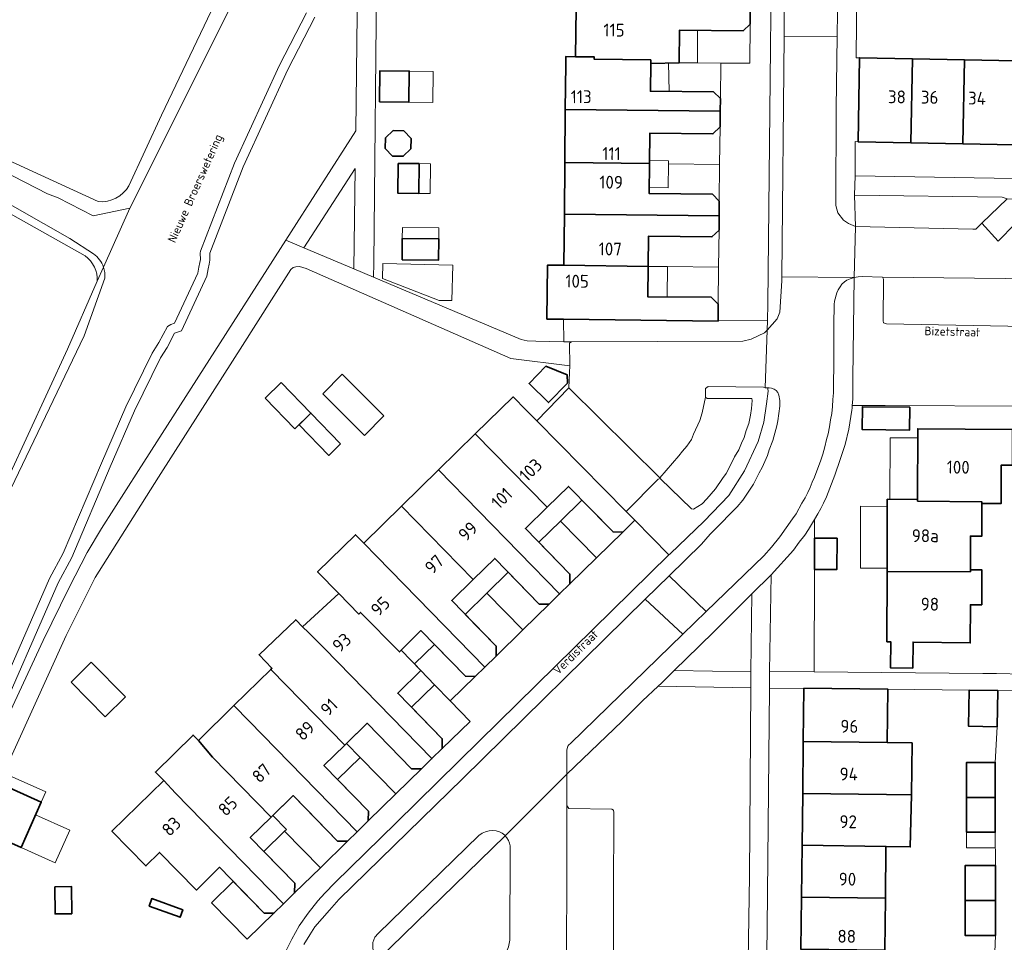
# Model space of a CAD drawing. Header units: metres. Extents: x 149984 to 156489, y 469398 to 478068.
# Tile 377 of 656: x 153248 to 153351, y 473026 to 473123. Entities that reach past the tile are written whole.
import ezdxf
from ezdxf.enums import TextEntityAlignment as Align

# ---------------------------------------------------------------- set-up
doc = ezdxf.new("R2010")
doc.units = ezdxf.units.M
doc.header["$LTSCALE"] = 0.75
for name, color, linetype, lineweight in [('B-WE-GR-BEPLANTING_CULTUUR_HEESTERS-GV', 252, 'Continuous', 18), ('B-WE-GR-GRAS-GV', 252, 'Continuous', 13), ('B-WE-OG-BEBOUWING-GV', 6, 'Continuous', 35), ('B-WE-OG-BEBOUWING-T18', 1, 'Continuous', 18), ('B-WE-OG-BEBOUWING_LUIFEL-GV', 6, 'Continuous', 18), ('B-WE-OG-BEBOUWING_OVERBOUWING-GV', 6, 'Continuous', 18), ('B-WE-OG-TERREIN_BEGROEID-GV', 252, 'Continuous', 18), ('B-WE-OG-TERREIN_ERF-GV', 252, 'Continuous', 18), ('B-WE-OG-TERREIN_OEVER-GV', 252, 'Continuous', 18), ('B-WE-OG-TOPOGRAFIE-T18', 7, 'Continuous', 18), ('B-WE-OG-WATER_SLOOT-GV', 252, 'Continuous', 18), ('B-WE-VH-GESLOTENVERHARDING_ASFALT-GV', 252, 'Continuous', 18), ('B-WE-VH-OPENVERHARDING_BETONSTRAATSTEEN-GV', 252, 'Continuous', 18), ('B-WE-VH-OPENVERHARDING_TEGEL-GV', 252, 'Continuous', 18)]:
    doc.layers.add(name, color=color, linetype=linetype, lineweight=lineweight)
doc.styles.add('NLCS-ISO-M500-T18', font='NLCS-ISO.ttf', dxfattribs={"height": 0.9})
doc.styles.add('NLCS-ISO-M750-T18', font='NLCS-ISO.ttf', dxfattribs={"height": 1.35})

msp = doc.modelspace()

# ---------------------------------------------------------------- linework, layer by layer
at = {"layer": 'B-WE-GR-BEPLANTING_CULTUUR_HEESTERS-GV', "flags": 128}
for points in [[(153348.47, 473101.743), (153351.14, 473104.3), (153350.59, 473104.48), (153335.13, 473104.7), (153335.21, 473101.41), (153347.51, 473101.12), (153347.83, 473101.13)], [(153335.069, 473096.056), (153334.94, 473085.53), (153334.95, 473084.44), (153334.93, 473083.31), (153334.881, 473082.647), (153338.331, 473082.654), (153352.902, 473082.558), (153353.009, 473090.921), (153338.46, 473091.19), (153338.17, 473091.29), (153338.12, 473091.53), (153338.17, 473095.88), (153338.07, 473096.1), (153335.93, 473096.17), (153335.49, 473096.13)], [(153320.807, 473091.57), (153320.806, 473091.492), (153304.596, 473091.685), (153304.641, 473089.304), (153305.44, 473089.33), (153323.4, 473089.39), (153324.27, 473089.61), (153325.69, 473090.26), (153325.951, 473090.548), (153325.98, 473091.54)], [(153326.19, 473054.76), (153330.889, 473054.714), (153330.923, 473065.463), (153330.934, 473068.727), (153330.94, 473070.706), (153330.3, 473069.64), (153329.9, 473069.05), (153329.32, 473068.31), (153328.72, 473067.48), (153326.38, 473064.9)], [(153285.171, 473024.593), (153285.44, 473024.36), (153285.74, 473024.2), (153286.12, 473024.11), (153286.44, 473024.06), (153296.24, 473023.94), (153296.63, 473023.96), (153297.37, 473024.16), (153297.69, 473024.33), (153298.02, 473024.63), (153298.3, 473024.92), (153298.69, 473025.56), (153298.82, 473025.9), (153298.98, 473026.62), (153299.01, 473036.15), (153299, 473036.48), (153298.94, 473036.76), (153298.84, 473037.05), (153298.67, 473037.32), (153298.495, 473037.553)]]:
    msp.add_lwpolyline(points, close=True, dxfattribs=at)
at = {"layer": 'B-WE-GR-GRAS-GV', "flags": 128}
for points in [[(152949.829, 473263.97), (153064.257, 473199.769), (153124.185, 473168.151), (153173.008, 473144.51), (153219.373, 473120.856), (153237.279, 473112.528), (153255.822, 473104.006)], [(153254.427, 473098.312), (153235.559, 473108.918), (153217.422, 473118.472), (153105.98, 473173.32), (153067.642, 473192.846), (152948.175, 473260.492), (152942.698, 473263.593), (152939.628, 473256.245)], [(153259.039, 473105.663), (153262.465, 473113.065), (153269.517, 473127.874), (153271.008, 473130.674), (153265.971, 473133.337), (153265.69, 473132.522)], [(153246.39, 473075.141), (153252.608, 473088.532), (153255.713, 473095.675)]]:
    msp.add_lwpolyline(points, dxfattribs=at)
at = {"layer": 'B-WE-GR-GRAS-GV'}
for points in [[(153255.822, 473104.006, 0.2873521), (153259.039, 473105.663)], [(153255.713, 473095.675, 0.2544291), (153254.427, 473098.312)]]:
    msp.add_lwpolyline(points, format="xyb", dxfattribs=at)
at = {"layer": 'B-WE-OG-BEBOUWING-GV', "flags": 128}
for points in [[(153307.891, 473124.257), (153305.931, 473124.283), (153305.858, 473119.202), (153307.823, 473119.178), (153307.82, 473118.928), (153313.757, 473118.858), (153313.753, 473118.487), (153316.738, 473118.572), (153316.767, 473121.982), (153323.436, 473121.901), (153324.164, 473122.623), (153324.18, 473124.079)], [(153313.753, 473118.487), (153313.757, 473118.858), (153307.82, 473118.928), (153307.823, 473119.178), (153305.858, 473119.202), (153304.843, 473119.214), (153304.835, 473118.366), (153304.793, 473113.655), (153321.045, 473113.48), (153321.059, 473114.809), (153320.327, 473115.518), (153313.717, 473115.576)], [(153341.212, 473118.984), (153335.628, 473119.092), (153335.489, 473110.293), (153341.041, 473110.182)], [(153346.475, 473110.074), (153346.645, 473118.879), (153341.212, 473118.984), (153341.041, 473110.182)], [(153352.079, 473118.774), (153346.645, 473118.879), (153346.475, 473110.074), (153351.908, 473109.966)], [(153285.297, 473114.47), (153288.383, 473114.422), (153288.433, 473117.687), (153285.348, 473117.735)], [(153304.744, 473108.116), (153313.622, 473108.002), (153313.663, 473111.198), (153320.279, 473111.108), (153321.027, 473111.839), (153321.045, 473113.48), (153304.793, 473113.655)], [(153288.612, 473110.637), (153287.844, 473111.435), (153286.736, 473111.458), (153285.938, 473110.69), (153285.915, 473109.582), (153286.683, 473108.783), (153287.791, 473108.761), (153288.59, 473109.529)], [(153287.257, 473108.018), (153287.227, 473104.898), (153289.437, 473104.877), (153289.467, 473107.997)], [(153313.622, 473108.002), (153304.744, 473108.116), (153304.695, 473102.705), (153320.925, 473102.528), (153320.942, 473104.051), (153320.21, 473104.779), (153313.582, 473104.869)], [(153304.695, 473102.705), (153304.647, 473097.34), (153313.484, 473097.226), (153313.525, 473100.399), (153320.161, 473100.309), (153320.909, 473101.021), (153320.925, 473102.528)], [(153287.677, 473097.911), (153291.495, 473097.875), (153291.516, 473100.115), (153287.699, 473100.151)], [(153304.596, 473091.685), (153320.806, 473091.492), (153320.807, 473091.57), (153320.825, 473093.271), (153320.093, 473093.989), (153313.443, 473094.048), (153313.484, 473097.226), (153304.647, 473097.34), (153302.933, 473097.355), (153302.866, 473091.706)], [(153302.765, 473086.766), (153300.994, 473084.941), (153303.041, 473082.954), (153305.009, 473084.982), (153304.97, 473085.863)], [(153300.705, 473082.149), (153299.329, 473083.545), (153295.357, 473079.662), (153302.877, 473071.969), (153305.127, 473074.168), (153309.796, 473069.391), (153310.821, 473069.372), (153312.087, 473070.61), (153311.17, 473071.54), (153301.817, 473081.021)], [(153340.926, 473082.46), (153335.947, 473082.514), (153335.921, 473080.123), (153340.9, 473080.069)], [(153281.229, 473078.624), (153278.117, 473081.841), (153276.867, 473080.632), (153279.979, 473077.415)], [(153351.697, 473080.124), (153341.749, 473080.21), (153341.74, 473072.8), (153341.74, 473072.63), (153348.485, 473072.543), (153348.485, 473072.373), (153350.485, 473072.369), (153350.491, 473076.387), (153351.691, 473076.384)], [(153295.357, 473079.662), (153291.492, 473075.884), (153304.191, 473062.893), (153305.271, 473063.949), (153305.283, 473064.981), (153300.614, 473069.758), (153302.877, 473071.969)], [(153295.146, 473064.414), (153297.396, 473066.613), (153302.065, 473061.836), (153303.083, 473061.81), (153304.191, 473062.893), (153291.492, 473075.884), (153287.627, 473072.106)], [(153338.528, 473065.249), (153347.272, 473065.225), (153347.272, 473065.415), (153347.278, 473068.955), (153348.478, 473068.953), (153348.485, 473072.373), (153348.485, 473072.543), (153341.74, 473072.63), (153341.74, 473072.8), (153338.549, 473072.818)], [(153296.354, 473055.233), (153297.526, 473056.379), (153297.545, 473057.418), (153292.876, 473062.196), (153295.146, 473064.414), (153287.627, 473072.106), (153283.655, 473068.223), (153285.023, 473066.823)], [(153287.407, 473056.82), (153287.586, 473056.993), (153289.651, 473059.043), (153294.32, 473054.266), (153295.338, 473054.24), (153296.354, 473055.233), (153285.023, 473066.823), (153283.655, 473068.223), (153282.808, 473069.089), (153278.823, 473065.195), (153281.038, 473062.928), (153283.141, 473060.775), (153283.318, 473060.951)], [(153330.923, 473065.463), (153333.276, 473065.455), (153333.286, 473068.72), (153330.934, 473068.727)], [(153347.272, 473065.225), (153338.528, 473065.249), (153338.508, 473057.879), (153338.915, 473057.874), (153338.879, 473055.152), (153341.222, 473055.121), (153341.257, 473057.843), (153347.259, 473057.765), (153347.266, 473061.765), (153348.466, 473061.763), (153348.472, 473065.413), (153347.272, 473065.415)], [(153287.586, 473056.993), (153287.407, 473056.82), (153283.318, 473060.951), (153283.141, 473060.775), (153281.038, 473062.928), (153277.232, 473059.454), (153277.855, 473058.835), (153279.491, 473057.208), (153290.805, 473045.632), (153291.886, 473046.688), (153291.891, 473047.713), (153287.229, 473052.483), (153289.656, 473054.85)], [(153290.805, 473045.632), (153279.491, 473057.208), (153277.855, 473058.835), (153277.232, 473059.454), (153276.533, 473060.189), (153272.679, 473056.525), (153274.034, 473055.1), (153273.907, 473054.976), (153275.52, 473053.326), (153281.661, 473047.042), (153284.018, 473049.345), (153288.68, 473044.575), (153289.719, 473044.57)], [(153270.049, 473051.183), (153271.655, 473049.55), (153282.969, 473037.974), (153284.133, 473039.111), (153284.138, 473040.137), (153279.476, 473044.907), (153281.661, 473047.042), (153275.52, 473053.326), (153273.907, 473054.976)], [(153329.818, 473053.008), (153329.75, 473047.42), (153338.555, 473047.313), (153338.624, 473052.905)], [(153347.132, 473052.806), (153347.088, 473049.017), (153350.087, 473048.973), (153350.131, 473052.771)], [(153271.655, 473049.55), (153270.049, 473051.183), (153266.319, 473047.515), (153267.791, 473045.774), (153273.933, 473039.49), (153276.258, 473041.762), (153280.92, 473036.991), (153281.945, 473036.973), (153282.969, 473037.974)], [(153273.933, 473039.49), (153267.791, 473045.774), (153266.319, 473047.515), (153265.752, 473048.096), (153261.816, 473044.226), (153262.679, 473043.349), (153263.927, 473041.997), (153275.241, 473030.421), (153276.402, 473031.556), (153276.414, 473032.588), (153271.752, 473037.358)], [(153329.75, 473047.42), (153329.684, 473041.982), (153338.488, 473041.875), (153341.08, 473041.843), (153341.147, 473047.281), (153338.555, 473047.313)], [(153346.869, 473041.567), (153349.874, 473041.567), (153349.874, 473045.225), (153346.869, 473045.225)], [(153243.255, 473038.3), (153247.717, 473036.31), (153249.844, 473041.078), (153245.381, 473043.068)], [(153275.241, 473030.421), (153263.927, 473041.997), (153262.679, 473043.349), (153257.252, 473038.013), (153260.814, 473034.391), (153262.24, 473035.793), (153266.11, 473031.857), (153268.533, 473034.241), (153273.203, 473029.45), (153274.228, 473029.431)], [(153329.684, 473041.982), (153329.618, 473036.544), (153338.42, 473036.437), (153340.955, 473036.379), (153341.08, 473041.843), (153338.488, 473041.875)], [(153349.874, 473041.567), (153346.869, 473041.567), (153346.869, 473037.908), (153349.874, 473037.908)], [(153329.552, 473031.105), (153338.353, 473030.998), (153338.42, 473036.437), (153329.618, 473036.544)], [(153346.705, 473030.754), (153349.907, 473030.754), (153349.907, 473034.412), (153346.705, 473034.412)], [(153251.268, 473032.202), (153251.292, 473029.359), (153253.046, 473029.374), (153253.022, 473032.217)], [(153261.145, 473030.177), (153264.392, 473029.002), (153264.675, 473029.785), (153261.428, 473030.96)], [(153329.486, 473025.667), (153338.286, 473025.56), (153338.353, 473030.998), (153329.552, 473031.105)], [(153349.907, 473030.754), (153346.705, 473030.754), (153346.705, 473027.095), (153349.907, 473027.095)]]:
    msp.add_lwpolyline(points, close=True, dxfattribs=at)
at = {"layer": 'B-WE-OG-BEBOUWING_LUIFEL-GV', "flags": 128}
for points in [[(153324.164, 473122.623), (153323.436, 473121.901), (153318.671, 473121.959), (153318.648, 473118.556), (153321.098, 473118.535), (153324.129, 473118.509)], [(153320.327, 473115.518), (153321.059, 473114.809), (153321.098, 473118.535), (153318.648, 473118.556), (153316.738, 473118.572), (153315.612, 473118.54), (153315.697, 473115.559)], [(153288.383, 473114.422), (153290.9, 473114.383), (153290.951, 473117.648), (153288.433, 473117.687)], [(153321.027, 473111.839), (153320.279, 473111.108), (153313.663, 473111.198), (153313.626, 473108.309), (153315.603, 473108.284), (153315.599, 473107.977), (153320.977, 473107.908)], [(153289.467, 473107.997), (153289.437, 473104.877), (153290.63, 473104.866), (153290.66, 473107.985)], [(153320.977, 473107.908), (153315.599, 473107.977), (153315.567, 473105.46), (153313.59, 473105.485), (153313.582, 473104.869), (153320.21, 473104.779), (153320.942, 473104.051)], [(153287.699, 473100.151), (153291.516, 473100.115), (153291.527, 473101.256), (153287.709, 473101.293)], [(153320.909, 473101.021), (153320.161, 473100.309), (153313.525, 473100.399), (153313.484, 473097.226), (153315.494, 473097.2), (153320.859, 473097.131)], [(153320.859, 473097.131), (153315.494, 473097.2), (153315.466, 473094.03), (153320.093, 473093.989), (153320.825, 473093.271)], [(153278.117, 473081.841), (153275.005, 473085.059), (153273.302, 473083.411), (153276.414, 473080.194)], [(153341.748, 473079.241), (153338.847, 473079.258), (153338.811, 473072.817), (153341.74, 473072.8)], [(153304.291, 473070.523), (153308.056, 473066.671), (153310.821, 473069.372), (153309.796, 473069.391), (153306.541, 473072.722)], [(153338.529, 473065.583), (153338.547, 473072.067), (153335.758, 473072.075), (153335.74, 473065.591)], [(153304.291, 473070.523), (153302.028, 473068.311), (153305.283, 473064.981), (153305.271, 473063.949), (153308.056, 473066.671)], [(153296.56, 473062.967), (153300.325, 473059.115), (153303.083, 473061.81), (153302.065, 473061.836), (153298.81, 473065.166)], [(153296.56, 473062.967), (153294.29, 473060.749), (153297.545, 473057.418), (153297.526, 473056.379), (153300.325, 473059.115)], [(153291.075, 473053.381), (153292.703, 473051.695), (153295.338, 473054.24), (153294.32, 473054.266), (153291.065, 473057.596), (153288.976, 473055.554), (153289.656, 473054.85)], [(153292.703, 473051.695), (153291.075, 473053.381), (153288.659, 473051.02), (153291.891, 473047.713), (153291.886, 473046.688), (153294.811, 473049.513)], [(153283.271, 473045.754), (153287.013, 473041.925), (153289.719, 473044.57), (153288.68, 473044.575), (153284.018, 473049.345), (153281.841, 473047.217)], [(153283.271, 473045.754), (153280.907, 473043.443), (153284.138, 473040.137), (153284.133, 473039.111), (153287.013, 473041.925)], [(153245.381, 473043.068), (153249.844, 473041.078), (153250.316, 473042.136), (153245.853, 473044.127)], [(153275.363, 473038.026), (153279.105, 473034.197), (153281.945, 473036.973), (153280.92, 473036.991), (153277.688, 473040.298), (153276.258, 473041.762), (153274.113, 473039.666), (153275.543, 473038.202)], [(153247.717, 473036.31), (153251.314, 473034.706), (153252.837, 473038.121), (153249.241, 473039.725)], [(153275.363, 473038.026), (153273.182, 473035.895), (153276.414, 473032.588), (153276.402, 473031.556), (153279.105, 473034.197)], [(153346.869, 473037.908), (153346.869, 473036.282), (153349.874, 473036.282), (153349.874, 473037.908)], [(153274.228, 473029.431), (153273.203, 473029.45), (153269.971, 473032.765), (153267.682, 473030.533), (153271.422, 473026.696)]]:
    msp.add_lwpolyline(points, close=True, dxfattribs=at)
at = {"layer": 'B-WE-OG-BEBOUWING_OVERBOUWING-GV', "flags": 128}
for points in [[(153292.986, 473097.351), (153285.669, 473097.512), (153285.635, 473095.942), (153291.572, 473093.661), (153292.904, 473093.632)], [(153281.377, 473085.916), (153279.35, 473083.874), (153283.751, 473079.505), (153285.778, 473081.547)], [(153252.976, 473053.646), (153256.551, 473050.017), (153258.662, 473052.095), (153255.087, 473055.724)]]:
    msp.add_lwpolyline(points, close=True, dxfattribs=at)
at = {"layer": 'B-WE-OG-TERREIN_BEGROEID-GV', "flags": 128}
for points in [[(153230.131, 472957.24), (153230.06, 472968.44), (153230.23, 472986.33), (153230.42, 473000), (153230.58, 473009.38), (153230.68, 473011.55), (153230.8, 473013.26), (153230.94, 473014.83), (153231.17, 473016.21), (153232.58, 473019.6), (153242.93, 473042.54), (153245.72, 473048.67), (153250.05, 473058.01), (153252.78, 473063.58), (153254.67, 473067.24), (153256.14, 473069.74), (153260.05, 473075.82), (153275.501, 473099.966), (153282.83, 473111.42), (153283.03, 473129.84)], [(153277.64, 473123.79), (153274.81, 473118.31), (153270.1, 473108.05), (153266.53, 473098.82), (153266.52, 473098.61), (153266.53, 473097.95), (153266.48, 473097.63), (153266.37, 473097.15), (153266.25, 473096.5), (153263.8, 473091.27), (153263.44, 473091.14), (153263.07, 473090.92), (153262.18, 473089.24), (153261.47, 473088.12), (153258.71, 473082.51), (153256.16, 473076.6), (153252.14, 473067.15), (153250.72, 473064.5), (153243.71, 473048.54)], [(153278.538, 473123.349), (153275.709, 473117.872), (153271.022, 473107.661), (153267.521, 473098.611), (153267.521, 473098.599), (153267.53, 473097.872), (153267.463, 473097.441), (153267.35, 473096.948), (153267.21, 473096.192), (153264.53, 473090.47), (153263.826, 473090.206), (153263.045, 473088.736), (153262.343, 473087.63), (153259.618, 473082.091), (153257.079, 473076.206), (153253.043, 473066.717), (153251.62, 473064.062), (153244.62, 473048.125)], [(153244.62, 473048.125), (153251.62, 473064.062), (153253.043, 473066.717), (153257.079, 473076.206), (153259.618, 473082.091), (153262.343, 473087.63), (153263.045, 473088.736), (153263.826, 473090.206), (153264.53, 473090.47), (153267.21, 473096.192), (153267.35, 473096.948), (153267.463, 473097.441), (153267.53, 473097.872), (153267.521, 473098.599), (153267.521, 473098.611), (153271.022, 473107.661), (153275.709, 473117.872), (153278.538, 473123.349)], [(153323.92, 473022.32), (153324.09, 473033.3), (153324.238, 473053.05), (153314.54, 473053.213), (153312.87, 473051.7), (153310.74, 473049.57), (153304.96, 473043.991), (153304.96, 473040.72), (153305.16, 473040.4), (153309.68, 473040.35), (153309.86, 473040.23), (153309.87, 473039.97), (153309.85, 473031.24), (153309.86, 473019.6)]]:
    msp.add_lwpolyline(points, dxfattribs=at)
for points in [[(153277.38, 473099.17), (153282.62, 473096.95), (153282.74, 473107.49)], [(153324.255, 473054.736), (153324.34, 473062.907), (153321.64, 473060.17), (153320.44, 473058.99), (153318.82, 473057.43), (153316.222, 473054.852)]]:
    msp.add_lwpolyline(points, close=True, dxfattribs=at)
at = {"layer": 'B-WE-OG-TERREIN_ERF-GV', "flags": 128}
for points in [[(153369.2, 473156.08), (153340.05, 473156.82), (153336.71, 473157.03), (153336.07, 473156.74), (153335.92, 473156.16), (153335.69, 473154.33), (153335.6, 473152.83), (153335.278, 473119.097), (153335.628, 473119.092), (153341.212, 473118.984), (153346.645, 473118.879), (153352.079, 473118.774)], [(153324.18, 473124.079), (153324.164, 473122.623), (153323.436, 473121.901), (153316.767, 473121.982), (153316.738, 473118.572), (153313.753, 473118.487), (153313.717, 473115.576), (153320.327, 473115.518), (153321.059, 473114.809), (153321.045, 473113.48), (153321.027, 473111.839), (153320.279, 473111.108), (153313.663, 473111.198), (153313.622, 473108.002), (153313.582, 473104.869), (153320.21, 473104.779), (153320.942, 473104.051), (153320.925, 473102.528), (153320.909, 473101.021), (153320.161, 473100.309), (153313.525, 473100.399), (153313.484, 473097.226), (153313.443, 473094.048), (153320.093, 473093.989), (153320.825, 473093.271), (153320.807, 473091.57), (153325.98, 473091.54), (153326.03, 473093.29), (153326.61, 473150.41)], [(153285.036, 473130.017), (153284.705, 473097.556), (153284.69, 473096.08), (153300.15, 473089.55), (153300.78, 473089.42), (153301.69, 473089.38), (153304.641, 473089.304), (153304.596, 473091.685), (153302.866, 473091.706), (153302.933, 473097.355), (153304.647, 473097.34), (153304.695, 473102.705), (153304.744, 473108.116), (153304.793, 473113.655), (153304.835, 473118.366), (153304.843, 473119.214), (153305.858, 473119.202), (153305.931, 473124.283)], [(153351.908, 473109.966), (153346.475, 473110.074), (153341.041, 473110.182), (153335.489, 473110.293), (153335.201, 473110.297), (153335.17, 473106.71), (153368.49, 473106.16)], [(153275.44, 473025.37), (153276.11, 473026.71), (153276.88, 473028.09), (153277.82, 473029.44), (153278.85, 473030.73), (153279.59, 473031.54), (153280.61, 473032.62), (153287.07, 473038.91), (153295.78, 473047.49), (153315.662, 473066.984), (153312.087, 473070.61), (153310.821, 473069.372), (153309.796, 473069.391), (153305.127, 473074.168), (153302.877, 473071.969), (153300.614, 473069.758), (153305.283, 473064.981), (153305.271, 473063.949), (153304.191, 473062.893), (153303.083, 473061.81), (153302.065, 473061.836), (153297.396, 473066.613), (153295.146, 473064.414), (153292.876, 473062.196), (153297.545, 473057.418), (153297.526, 473056.379), (153296.354, 473055.233), (153295.338, 473054.24), (153294.32, 473054.266), (153289.651, 473059.043), (153287.586, 473056.993), (153289.656, 473054.85), (153287.229, 473052.483), (153291.891, 473047.713), (153291.886, 473046.688), (153290.805, 473045.632), (153289.719, 473044.57), (153288.68, 473044.575), (153284.018, 473049.345), (153281.661, 473047.042), (153279.476, 473044.907), (153284.138, 473040.137), (153284.133, 473039.111), (153282.969, 473037.974), (153281.945, 473036.973), (153280.92, 473036.991), (153276.258, 473041.762), (153273.933, 473039.49), (153271.752, 473037.358), (153276.414, 473032.588), (153276.402, 473031.556), (153275.241, 473030.421), (153274.228, 473029.431), (153273.203, 473029.45), (153268.533, 473034.241), (153266.11, 473031.857), (153262.24, 473035.793), (153260.814, 473034.391), (153257.252, 473038.013), (153262.679, 473043.349), (153261.816, 473044.226), (153265.752, 473048.096), (153266.319, 473047.515), (153270.049, 473051.183), (153273.907, 473054.976), (153274.034, 473055.1), (153272.679, 473056.525), (153276.533, 473060.189), (153277.232, 473059.454), (153281.038, 473062.928), (153278.823, 473065.195), (153282.808, 473069.089), (153283.655, 473068.223), (153287.627, 473072.106), (153291.492, 473075.884), (153295.357, 473079.662), (153299.329, 473083.545), (153300.705, 473082.149), (153301.817, 473081.021), (153305.17, 473084.48), (153305.247, 473086.108), (153305.279, 473086.789), (153299.07, 473087.56), (153277.63, 473097.01), (153276.91, 473097.2), (153276.55, 473097.19), (153276.25, 473097.11), (153276.02, 473096.9), (153273.986, 473093.706), (153270.943, 473088.929), (153267.803, 473083.999), (153262.148, 473075.114), (153255.51, 473064.6), (153252.44, 473058.52), (153245.381, 473043.068), (153249.844, 473041.078), (153247.717, 473036.31), (153243.255, 473038.3)], [(153349.75, 473023.642), (153349.907, 473027.095), (153346.705, 473027.095), (153346.705, 473030.754), (153346.705, 473034.412), (153349.907, 473034.412), (153349.874, 473037.908), (153346.869, 473037.908), (153346.869, 473041.567), (153346.869, 473045.225), (153349.874, 473045.225), (153350.087, 473048.973), (153347.088, 473049.017), (153347.132, 473052.806), (153338.624, 473052.905), (153338.555, 473047.313), (153341.147, 473047.281), (153341.08, 473041.843), (153340.955, 473036.379), (153338.42, 473036.437), (153338.353, 473030.998), (153338.286, 473025.56)]]:
    msp.add_lwpolyline(points, dxfattribs=at)
for points in [[(153285.297, 473114.47), (153285.348, 473117.735), (153288.433, 473117.687), (153288.383, 473114.422)], [(153288.612, 473110.637), (153288.59, 473109.529), (153287.791, 473108.761), (153286.683, 473108.783), (153285.915, 473109.582), (153285.938, 473110.69), (153286.736, 473111.458), (153287.844, 473111.435)], [(153289.467, 473107.997), (153289.437, 473104.877), (153287.227, 473104.898), (153287.257, 473108.018)], [(153287.677, 473097.911), (153287.699, 473100.151), (153291.516, 473100.115), (153291.495, 473097.875)], [(153302.765, 473086.766), (153304.97, 473085.863), (153305.009, 473084.982), (153303.041, 473082.954), (153300.994, 473084.941)], [(153338.331, 473082.654), (153334.881, 473082.647), (153334.86, 473082.37), (153334.822, 473082.139), (153334.52, 473080.17), (153334.14, 473078.54), (153333.62, 473076.97), (153333.04, 473075.33), (153332.19, 473073.08), (153331.85, 473072.42), (153331.59, 473071.84), (153331.26, 473071.29), (153330.94, 473070.706), (153330.934, 473068.727), (153333.286, 473068.72), (153333.276, 473065.455), (153330.923, 473065.463), (153330.889, 473054.714), (153348.57, 473054.54), (153350, 473054.55), (153352.838, 473054.5), (153352.87, 473080.08), (153352.895, 473082.049), (153352.902, 473082.558)], [(153340.926, 473082.46), (153340.9, 473080.069), (153335.921, 473080.123), (153335.947, 473082.514)], [(153278.117, 473081.841), (153281.229, 473078.624), (153279.979, 473077.415), (153276.867, 473080.632)], [(153341.74, 473072.8), (153341.749, 473080.21), (153351.697, 473080.124), (153351.691, 473076.384), (153350.491, 473076.387), (153350.485, 473072.369), (153348.485, 473072.373), (153348.478, 473068.953), (153347.278, 473068.955), (153347.272, 473065.415), (153348.472, 473065.413), (153348.466, 473061.763), (153347.266, 473061.765), (153347.259, 473057.765), (153341.257, 473057.843), (153341.222, 473055.121), (153338.879, 473055.152), (153338.915, 473057.874), (153338.508, 473057.879), (153338.528, 473065.249), (153338.549, 473072.818)], [(153329.618, 473036.544), (153329.684, 473041.982), (153329.75, 473047.42), (153329.818, 473053.008), (153326.2, 473052.98), (153325.97, 473027.92), (153325.867, 473020.131), (153325.86, 473018.92), (153319.47, 473012.69), (153316.53, 473009.77), (153316.62, 473009.14), (153316.59, 473002.52), (153318.849, 473000.192), (153322.865, 473004.126), (153326.774, 473007.955), (153330.683, 473011.784), (153334.699, 473015.718), (153334.828, 473020.016), (153329.418, 473020.079), (153329.486, 473025.667), (153329.552, 473031.105)], [(153251.268, 473032.202), (153253.022, 473032.217), (153253.046, 473029.374), (153251.292, 473029.359)], [(153261.145, 473030.177), (153261.428, 473030.96), (153264.675, 473029.785), (153264.392, 473029.002)]]:
    msp.add_lwpolyline(points, close=True, dxfattribs=at)
at = {"layer": 'B-WE-OG-TERREIN_OEVER-GV', "flags": 128}
for points in [[(153255.822, 473104.006), (153237.279, 473112.528), (153219.373, 473120.856), (153173.008, 473144.51), (153124.185, 473168.151), (153064.257, 473199.769), (152949.829, 473263.97)], [(152948.175, 473260.492), (153067.642, 473192.846), (153105.98, 473173.32), (153217.422, 473118.472), (153235.559, 473108.918), (153254.427, 473098.312)], [(153255.31, 473098.535), (153252.848, 473100.131), (153244.284, 473105.014), (153234.688, 473110.081), (153223.556, 473115.638), (153212.451, 473121.258), (153199.263, 473127.758), (153188.592, 473133.049), (153167.374, 473143.816), (153145.619, 473154.475), (153126.208, 473164.119), (153098.441, 473177.812), (153076.78, 473189.124), (153055.955, 473200.364), (153034.411, 473212.225), (153010.616, 473225.629), (152998.553, 473232.469), (152987.213, 473239.202), (152974.705, 473246.443), (152963.203, 473253.057), (152952.307, 473259.153), (152949.291, 473260.704)], [(153200.477, 473129.817), (153219.499, 473120.324), (153236.418, 473112.178), (153246.888, 473106.666), (153250.501, 473104.821), (153251.622, 473104.403), (153255.286, 473102.534), (153259.123, 473103.328), (153272.087, 473129.257)], [(153269.517, 473127.874), (153262.465, 473113.065), (153259.039, 473105.663)], [(153256.365, 473097.139), (153255.713, 473095.675), (153252.608, 473088.532), (153246.39, 473075.141), (153245.83, 473073.61)], [(153255.713, 473095.675), (153256.365, 473097.139)], [(153246.463, 473073.794), (153246.648, 473073.898), (153254.341, 473089.943), (153256.513, 473095.994)]]:
    msp.add_lwpolyline(points, dxfattribs=at)
at = {"layer": 'B-WE-OG-TERREIN_OEVER-GV'}
for points in [[(153259.039, 473105.663, -0.2873521), (153255.822, 473104.006)], [(153254.427, 473098.312, -0.2544291), (153255.713, 473095.675)], [(153256.365, 473097.139, 0.1581826), (153255.31, 473098.535)], [(153256.513, 473095.994, 0.1034739), (153256.365, 473097.139)]]:
    msp.add_lwpolyline(points, format="xyb", dxfattribs=at)
at = {"layer": 'B-WE-OG-WATER_SLOOT-GV', "flags": 128}
for points in [[(153459.436, 473541.832), (153458.435, 473539.871), (153456.976, 473537.014), (153447.863, 473519.168), (153420.476, 473458.464), (153396.928, 473406.483), (153363.056, 473332.988), (153339.016, 473279.844), (153321.747, 473239.55), (153298.373, 473187.918), (153272.731, 473130.878), (153272.273, 473130.006), (153272.087, 473129.257), (153259.123, 473103.328), (153256.365, 473097.139)], [(153251.622, 473104.403), (153250.501, 473104.821), (153246.888, 473106.666), (153236.418, 473112.178), (153219.499, 473120.324), (153200.477, 473129.817), (153182.027, 473139.159), (153160.524, 473149.646), (153139.067, 473160.305), (153122.559, 473168.266), (153102.565, 473178.244), (153084.997, 473187.48), (153066.115, 473197.797), (153044.811, 473209.715), (153027.336, 473219.271), (153011.769, 473227.893), (153007.024, 473230.614), (152997.959, 473235.897), (152988.161, 473241.468), (152979.76, 473246.411), (152973.719, 473249.905), (152962.192, 473256.357), (152954.252, 473260.867), (152950.418, 473262.944)], [(152949.291, 473260.704), (152952.307, 473259.153), (152963.203, 473253.057), (152974.705, 473246.443), (152987.213, 473239.202), (152998.553, 473232.469), (153010.616, 473225.629), (153034.411, 473212.225), (153055.955, 473200.364), (153076.78, 473189.124), (153098.441, 473177.812), (153126.208, 473164.119), (153145.619, 473154.475), (153167.374, 473143.816), (153188.592, 473133.049), (153199.263, 473127.758), (153212.451, 473121.258), (153223.556, 473115.638), (153234.688, 473110.081), (153244.284, 473105.014), (153252.848, 473100.131), (153255.31, 473098.535)], [(153243.71, 473048.54), (153250.72, 473064.5), (153252.14, 473067.15), (153256.16, 473076.6), (153258.71, 473082.51), (153261.47, 473088.12), (153262.18, 473089.24), (153263.07, 473090.92), (153263.44, 473091.14), (153263.8, 473091.27), (153266.25, 473096.5), (153266.37, 473097.15), (153266.48, 473097.63), (153266.53, 473097.95), (153266.52, 473098.61), (153266.53, 473098.82), (153270.1, 473108.05), (153274.81, 473118.31), (153277.64, 473123.79)], [(153256.365, 473097.139), (153259.123, 473103.328), (153255.286, 473102.534), (153251.622, 473104.403)], [(153256.513, 473095.994), (153254.341, 473089.943), (153246.648, 473073.898), (153246.463, 473073.794)]]:
    msp.add_lwpolyline(points, dxfattribs=at)
at = {"layer": 'B-WE-OG-WATER_SLOOT-GV'}
for points in [[(153255.31, 473098.535, -0.1581826), (153256.365, 473097.139)], [(153256.365, 473097.139, -0.1034739), (153256.513, 473095.994)]]:
    msp.add_lwpolyline(points, format="xyb", dxfattribs=at)
at = {"layer": 'B-WE-VH-GESLOTENVERHARDING_ASFALT-GV', "flags": 128}
for points in [[(153283.03, 473129.84), (153282.83, 473111.42), (153275.501, 473099.966), (153277.38, 473099.17), (153282.74, 473107.49), (153282.62, 473096.95), (153284.69, 473096.08), (153284.705, 473097.556), (153285.036, 473130.017)], [(153245.381, 473043.068), (153252.44, 473058.52), (153255.51, 473064.6), (153262.148, 473075.114), (153267.803, 473083.999), (153270.943, 473088.929), (153273.986, 473093.706), (153276.02, 473096.9), (153276.25, 473097.11), (153276.55, 473097.19), (153276.91, 473097.2), (153277.63, 473097.01), (153299.07, 473087.56), (153305.279, 473086.789), (153305.23, 473089.16), (153305.44, 473089.33), (153304.641, 473089.304), (153301.69, 473089.38), (153300.78, 473089.42), (153300.15, 473089.55), (153284.69, 473096.08), (153282.62, 473096.95), (153277.38, 473099.17), (153275.501, 473099.966), (153260.05, 473075.82), (153256.14, 473069.74), (153254.67, 473067.24), (153252.78, 473063.58), (153250.05, 473058.01), (153245.72, 473048.67)]]:
    msp.add_lwpolyline(points, dxfattribs=at)
at = {"layer": 'B-WE-VH-OPENVERHARDING_BETONSTRAATSTEEN-GV', "flags": 128}
for points in [[(153326.61, 473150.41), (153326.03, 473093.29), (153325.98, 473091.54), (153325.951, 473090.548), (153327.02, 473091.73), (153327.27, 473092.43), (153327.49, 473095.7), (153327.494, 473096.127), (153327.739, 473121.368), (153327.793, 473126.568)], [(153351.96, 473101.68), (153350.19, 473099.88), (153348.47, 473101.743), (153347.83, 473101.13), (153347.51, 473101.12), (153335.21, 473101.41), (153335.069, 473096.056), (153335.49, 473096.13), (153335.93, 473096.17), (153338.07, 473096.1), (153354.14, 473095.92)], [(153277.37, 473026.15), (153277.99, 473027.17), (153278.54, 473027.99), (153279.29, 473028.88), (153280.07, 473029.75), (153281.05, 473030.88), (153294.04, 473043.56), (153313.18, 473062.341), (153315.687, 473064.801), (153319.07, 473068.12), (153319.97, 473069.16), (153320.359, 473069.551), (153322.8, 473072.01), (153323.41, 473072.73), (153324.52, 473074.41), (153325.11, 473075.57), (153325.42, 473076.14), (153325.99, 473077.4), (153326.18, 473077.99), (153326.54, 473078.99), (153326.97, 473080.51), (153327.07, 473081.02), (153327.28, 473082.57), (153327.3, 473082.86), (153327.3, 473083.17), (153327.18, 473083.73), (153327.07, 473083.99), (153326.9, 473084.22), (153326.7, 473084.35), (153326.43, 473084.46), (153326.17, 473084.51), (153326.009, 473084.506), (153326.012, 473084.382), (153326.054, 473084.147), (153325.902, 473082.807), (153325.617, 473080.905), (153325.026, 473078.858), (153323.571, 473075.81), (153321.955, 473073.199), (153319.358, 473070.522), (153315.779, 473067.099), (153315.662, 473066.984), (153295.78, 473047.49), (153287.07, 473038.91), (153280.61, 473032.62), (153279.59, 473031.54), (153278.85, 473030.73), (153277.82, 473029.44), (153276.88, 473028.09), (153276.11, 473026.71), (153275.44, 473025.37)], [(153284.62, 473026.37), (153284.7, 473026.65), (153284.81, 473026.92), (153285.16, 473027.3), (153295.74, 473037.58), (153296.09, 473037.82), (153296.42, 473037.96), (153296.82, 473038.06), (153297.18, 473038.1), (153297.54, 473038.06), (153297.9, 473037.97), (153298.18, 473037.83), (153298.46, 473037.6), (153298.495, 473037.553), (153304.96, 473043.991), (153304.96, 473046.56), (153305.04, 473046.92), (153305.16, 473047.08), (153305.33, 473047.23), (153317.12, 473058.659), (153313.18, 473062.341), (153294.04, 473043.56), (153281.05, 473030.88), (153280.07, 473029.75), (153279.29, 473028.88), (153278.54, 473027.99), (153277.99, 473027.17), (153277.37, 473026.15)], [(153304.92, 473017.87), (153304.96, 473040.72), (153304.96, 473043.991), (153298.495, 473037.553), (153298.67, 473037.32), (153298.84, 473037.05), (153298.94, 473036.76), (153299, 473036.48), (153299.01, 473036.15), (153298.98, 473026.62), (153298.82, 473025.9)]]:
    msp.add_lwpolyline(points, dxfattribs=at)
for points in [[(153333.308, 473121.315), (153333.375, 473126.515), (153327.793, 473126.568), (153327.739, 473121.368)], [(153333.308, 473121.315), (153327.739, 473121.368), (153327.494, 473096.127), (153335.069, 473096.056), (153335.21, 473101.41), (153334.48, 473101.71), (153333.95, 473102.05), (153333.37, 473102.84), (153333.17, 473103.62), (153333.21, 473113.82)], [(153351.14, 473104.3), (153348.47, 473101.743), (153350.19, 473099.88), (153351.96, 473101.68), (153353.6, 473099.98), (153355.3, 473101.58), (153356.92, 473099.85), (153358.66, 473101.55), (153360.28, 473099.81), (153362.01, 473101.54), (153363.58, 473099.83), (153365.21, 473101.41), (153366.85, 473099.69), (153371.107, 473103.828), (153370.96, 473103.98), (153370.66, 473104.06), (153366.86, 473104.12)], [(153327.494, 473096.127), (153327.49, 473095.7), (153327.27, 473092.43), (153327.02, 473091.73), (153325.951, 473090.548), (153325.751, 473084.499), (153326.009, 473084.506), (153326.17, 473084.51), (153326.43, 473084.46), (153326.7, 473084.35), (153326.9, 473084.22), (153327.07, 473083.99), (153327.18, 473083.73), (153327.3, 473083.17), (153327.3, 473082.86), (153327.28, 473082.57), (153327.07, 473081.02), (153326.97, 473080.51), (153326.54, 473078.99), (153326.18, 473077.99), (153325.99, 473077.4), (153325.42, 473076.14), (153325.11, 473075.57), (153324.52, 473074.41), (153323.41, 473072.73), (153322.8, 473072.01), (153320.359, 473069.551), (153319.97, 473069.16), (153319.07, 473068.12), (153315.687, 473064.801), (153319.57, 473061.035), (153325.6, 473066.88), (153326.42, 473067.78), (153327.28, 473068.86), (153328.63, 473070.75), (153328.99, 473071.3), (153329.59, 473072.41), (153329.93, 473072.98), (153330.22, 473073.51), (153330.47, 473074.03), (153330.67, 473074.59), (153330.92, 473075.12), (153331.59, 473076.9), (153331.8, 473077.55), (153332.01, 473078.32), (153332.17, 473079.07), (153332.35, 473079.67), (153332.49, 473080.39), (153332.6, 473081.14), (153332.73, 473081.82), (153332.82, 473082.53), (153332.86, 473083.27), (153332.92, 473083.96), (153332.9, 473084.84), (153332.96, 473086.99), (153332.95, 473091.08), (153332.97, 473093.21), (153333.02, 473093.59), (153333.26, 473094.46), (153333.41, 473094.78), (153333.6, 473095.09), (153333.8, 473095.37), (153334.06, 473095.6), (153334.32, 473095.77), (153334.68, 473095.93), (153335.069, 473096.056)], [(153353.009, 473090.921), (153353.55, 473090.99), (153353.76, 473091.35), (153353.81, 473095.51), (153353.94, 473095.86), (153354.14, 473095.92), (153338.07, 473096.1), (153338.17, 473095.88), (153338.12, 473091.53), (153338.17, 473091.29), (153338.46, 473091.19)], [(153305.17, 473084.48), (153314.706, 473075.074), (153316.7, 473077.35), (153317.08, 473077.87), (153317.55, 473078.39), (153318.03, 473079.07), (153318.24, 473079.62), (153318.89, 473081.08), (153319.13, 473081.88), (153319.48, 473083.52), (153319.48, 473084.44), (153319.76, 473084.63), (153325.59, 473084.58), (153325.751, 473084.499), (153325.951, 473090.548), (153325.69, 473090.26), (153324.27, 473089.61), (153323.4, 473089.39), (153305.44, 473089.33), (153305.23, 473089.16), (153305.279, 473086.789), (153305.247, 473086.108)], [(153311.17, 473071.54), (153314.53, 473074.91), (153314.74, 473075), (153318.03, 473071.81), (153318.24, 473071.76), (153319.13, 473072.35), (153319.65, 473072.87), (153320.55, 473073.9), (153321.26, 473074.99), (153321.65, 473075.52), (153321.98, 473076.12), (153322.54, 473077.26), (153322.98, 473077.98), (153323.26, 473078.68), (153323.54, 473079.29), (153323.76, 473080.01), (153324.02, 473080.76), (153324.21, 473081.62), (153324.33, 473082.32), (153324.39, 473083.16), (153324.34, 473083.37), (153319.66, 473083.38), (153319.48, 473083.52), (153319.13, 473081.88), (153318.89, 473081.08), (153318.24, 473079.62), (153318.03, 473079.07), (153317.55, 473078.39), (153317.08, 473077.87), (153316.7, 473077.35), (153314.706, 473075.074), (153305.17, 473084.48), (153301.817, 473081.021)], [(153315.687, 473064.801), (153313.18, 473062.341), (153317.12, 473058.659), (153319.57, 473061.035)], [(153284.17, 473018.03), (153284.17, 473013.05), (153304.58, 473012.85), (153304.85, 473013.04), (153304.95, 473017.24), (153304.97, 473017.53), (153305.14, 473017.82), (153309.84, 473017.82), (153309.86, 473019.6), (153309.85, 473031.24), (153309.87, 473039.97), (153309.86, 473040.23), (153309.68, 473040.35), (153305.16, 473040.4), (153304.96, 473040.72), (153304.92, 473017.87)]]:
    msp.add_lwpolyline(points, close=True, dxfattribs=at)
at = {"layer": 'B-WE-VH-OPENVERHARDING_TEGEL-GV', "flags": 128}
for points in [[(153333.375, 473126.515), (153333.308, 473121.315), (153333.21, 473113.82), (153333.17, 473103.62), (153333.37, 473102.84), (153333.95, 473102.05), (153334.48, 473101.71), (153335.21, 473101.41), (153335.13, 473104.7), (153335.17, 473106.71), (153335.201, 473110.297), (153335.489, 473110.293), (153335.628, 473119.092), (153335.278, 473119.097), (153335.6, 473152.83)], [(153325.867, 473020.131), (153325.97, 473027.92), (153326.2, 473052.98), (153326.19, 473054.76), (153326.38, 473064.9), (153324.34, 473062.907), (153324.255, 473054.736), (153324.238, 473053.05), (153324.09, 473033.3), (153323.92, 473022.32)]]:
    msp.add_lwpolyline(points, dxfattribs=at)
for points in [[(153335.17, 473106.71), (153335.13, 473104.7), (153350.59, 473104.48), (153351.14, 473104.3), (153366.86, 473104.12), (153370.66, 473104.06), (153370.96, 473103.98), (153371.107, 473103.828), (153374.44, 473100.39), (153375.96, 473098.76), (153376.26, 473098.69), (153379.111, 473098.637), (153372.03, 473106.17), (153368.49, 473106.16)], [(153334.881, 473082.647), (153334.93, 473083.31), (153334.95, 473084.44), (153334.94, 473085.53), (153335.069, 473096.056), (153334.68, 473095.93), (153334.32, 473095.77), (153334.06, 473095.6), (153333.8, 473095.37), (153333.6, 473095.09), (153333.41, 473094.78), (153333.26, 473094.46), (153333.02, 473093.59), (153332.97, 473093.21), (153332.95, 473091.08), (153332.96, 473086.99), (153332.9, 473084.84), (153332.92, 473083.96), (153332.86, 473083.27), (153332.82, 473082.53), (153332.73, 473081.82), (153332.6, 473081.14), (153332.49, 473080.39), (153332.35, 473079.67), (153332.17, 473079.07), (153332.01, 473078.32), (153331.8, 473077.55), (153331.59, 473076.9), (153330.92, 473075.12), (153330.67, 473074.59), (153330.47, 473074.03), (153330.22, 473073.51), (153329.93, 473072.98), (153329.59, 473072.41), (153328.99, 473071.3), (153328.63, 473070.75), (153327.28, 473068.86), (153326.42, 473067.78), (153325.6, 473066.88), (153319.57, 473061.035), (153317.12, 473058.659), (153305.33, 473047.23), (153305.16, 473047.08), (153305.04, 473046.92), (153304.96, 473046.56), (153304.96, 473043.991), (153310.74, 473049.57), (153312.87, 473051.7), (153314.54, 473053.213), (153314.89, 473053.53), (153316.222, 473054.852), (153318.82, 473057.43), (153320.44, 473058.99), (153321.64, 473060.17), (153324.34, 473062.907), (153326.38, 473064.9), (153328.72, 473067.48), (153329.32, 473068.31), (153329.9, 473069.05), (153330.3, 473069.64), (153330.94, 473070.706), (153331.26, 473071.29), (153331.59, 473071.84), (153331.85, 473072.42), (153332.19, 473073.08), (153333.04, 473075.33), (153333.62, 473076.97), (153334.14, 473078.54), (153334.52, 473080.17), (153334.822, 473082.139), (153334.86, 473082.37)], [(153318.03, 473071.81), (153314.74, 473075), (153314.53, 473074.91), (153311.17, 473071.54), (153312.087, 473070.61), (153315.662, 473066.984), (153315.779, 473067.099), (153319.358, 473070.522), (153321.955, 473073.199), (153323.571, 473075.81), (153325.026, 473078.858), (153325.617, 473080.905), (153325.902, 473082.807), (153326.054, 473084.147), (153326.012, 473084.382), (153326.009, 473084.506), (153325.751, 473084.499), (153325.59, 473084.58), (153319.76, 473084.63), (153319.48, 473084.44), (153319.48, 473083.52), (153319.66, 473083.38), (153324.34, 473083.37), (153324.39, 473083.16), (153324.33, 473082.32), (153324.21, 473081.62), (153324.02, 473080.76), (153323.76, 473080.01), (153323.54, 473079.29), (153323.26, 473078.68), (153322.98, 473077.98), (153322.54, 473077.26), (153321.98, 473076.12), (153321.65, 473075.52), (153321.26, 473074.99), (153320.55, 473073.9), (153319.65, 473072.87), (153319.13, 473072.35), (153318.24, 473071.76)], [(153330.889, 473054.714), (153326.19, 473054.76), (153326.2, 473052.98), (153329.818, 473053.008), (153338.624, 473052.905), (153347.132, 473052.806), (153350.131, 473052.771), (153352.015, 473052.749), (153362.103, 473052.632), (153362.115, 473053.632), (153369.015, 473053.552), (153369.003, 473052.552), (153369.579, 473052.545), (153369.59, 473055.41), (153354.69, 473055.39), (153353.4, 473055.438), (153353.39, 473054.49), (153352.838, 473054.5), (153350, 473054.55), (153348.57, 473054.54)], [(153324.238, 473053.05), (153324.255, 473054.736), (153316.222, 473054.852), (153314.89, 473053.53), (153314.54, 473053.213)], [(153351.78, 473025.479), (153351.829, 473029.229), (153351.834, 473032.42), (153351.834, 473036.095), (153351.834, 473039.77), (153352.016, 473043.318), (153352.066, 473047.073), (153352.115, 473050.828), (153352.015, 473052.749), (153350.131, 473052.771), (153350.087, 473048.973), (153349.874, 473045.225), (153349.874, 473041.567), (153349.874, 473037.908), (153349.907, 473034.412), (153349.907, 473030.754), (153349.907, 473027.095), (153349.75, 473023.642), (153349.706, 473019.843), (153351.786, 473019.819), (153351.73, 473021.729)], [(153285.171, 473024.593), (153298.495, 473037.553), (153298.46, 473037.6), (153298.18, 473037.83), (153297.9, 473037.97), (153297.54, 473038.06), (153297.18, 473038.1), (153296.82, 473038.06), (153296.42, 473037.96), (153296.09, 473037.82), (153295.74, 473037.58), (153285.16, 473027.3), (153284.81, 473026.92), (153284.7, 473026.65), (153284.62, 473026.37), (153284.61, 473025.83), (153284.65, 473025.51), (153284.74, 473025.25), (153284.87, 473024.99), (153285.01, 473024.77)]]:
    msp.add_lwpolyline(points, close=True, dxfattribs=at)

# ---------------------------------------------------------------- texts
at = {"layer": 'B-WE-OG-BEBOUWING-T18', "style": 'NLCS-ISO-M750-T18'}
for s, rotation, p in [('115', 359.2, (153309.898, 473121.987)), ('113', 0.3, (153306.457, 473115.003)), ('38', 359.1, (153339.564, 473114.991)), ('36', 359, (153342.999, 473114.949)), ('34', 359, (153347.961, 473114.853)), ('111', 359.3, (153309.635, 473109.043)), ('109', 359.3, (153309.597, 473106.043)), ('107', 359.3, (153309.507, 473099.045)), ('105', 359.4, (153306.032, 473095.668)), ('103', 44.3, (153301.159, 473075.883)), ('100', 359.5, (153345.993, 473076.173)), ('101', 44.3, (153298.125, 473072.919)), ('99', 44.3, (153294.579, 473069.453)), ('98a', 359.9, (153342.538, 473068.996)), ('97', 44.3, (153291.046, 473066)), ('95', 44.3, (153285.396, 473061.595)), ('98', 359.3, (153343.024, 473061.82)), ('93', 42.3, (153281.355, 473057.802)), ('91', 44.3, (153280.018, 473051.029)), ('89', 44.3, (153277.483, 473048.552)), ('96', 359.4, (153334.576, 473049.018)), ('87', 44.3, (153272.938, 473044.11)), ('94', 359.4, (153334.514, 473044.018)), ('85', 44.3, (153269.392, 473040.645)), ('92', 359.3, (153334.452, 473039.019)), ('83', 44.5, (153263.481, 473038.528)), ('90', 359.4, (153334.377, 473032.995)), ('88', 359.4, (153334.304, 473027.009))]:
    msp.add_text(s, height=1.35, rotation=rotation, dxfattribs=at).set_placement(p, align=Align.MIDDLE)
at = {"layer": 'B-WE-OG-TOPOGRAFIE-T18', "style": 'NLCS-ISO-M500-T18'}
for s, rotation, p in [('Nieuwe Broerswetering', 65.9, (153266.087, 473105.346)), ('Bizetstraat', 358.5, (153345.381, 473090.39)), ('Verdistraat', 44.5, (153305.863, 473056.781))]:
    msp.add_text(s, height=0.9, rotation=rotation, dxfattribs=at).set_placement(p, align=Align.MIDDLE)

doc.saveas('drawing.dxf')
